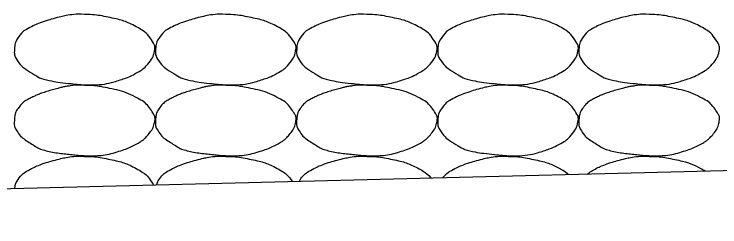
# Model space of a CAD drawing. Extents: x 1671357 to 13005564, y 567358 to 14261451.
# Drawn here: x 12758444.207 to 12758446.72, y 14259927.177 to 14259927.935 of the extents above; entities that cross this region are included whole.
import ezdxf

# ---------------------------------------------------------------- set-up
doc = ezdxf.new("R2010")
doc.units = 0
doc.layers.add('Default', color=7, linetype='Continuous')
doc.layers.add('R_Draft', color=7, linetype='Continuous')

msp = doc.modelspace()

# ---------------------------------------------------------------- linework, layer by layer
at = {"layer": 'Default'}
msp.add_line((12758438.7062, 14259927.1769), (12758456.7994, 14259927.6286), dxfattribs=at)
at = {"layer": 'R_Draft'}
for points in [[(12758444.4582, 14259927.9331), (12758444.4875, 14259927.9335), (12758444.5169, 14259927.9291), (12758444.5821, 14259927.9158), (12758444.615, 14259927.9049), (12758444.6704, 14259927.8752), (12758444.6856, 14259927.8591), (12758444.7066, 14259927.8276), (12758444.71, 14259927.8167), (12758444.7049, 14259927.7883), (12758444.6951, 14259927.7696), (12758444.6709, 14259927.7426), (12758444.6616, 14259927.7355), (12758444.6301, 14259927.7176), (12758444.6102, 14259927.708), (12758444.5599, 14259927.6921), (12758444.5315, 14259927.6849), (12758444.4876, 14259927.6822), (12758444.4729, 14259927.6821), (12758444.4362, 14259927.6845), (12758444.4142, 14259927.6867), (12758444.368, 14259927.6917), (12758444.3441, 14259927.6955), (12758444.3006, 14259927.7056), (12758444.2838, 14259927.7161), (12758444.2464, 14259927.7395), (12758444.2302, 14259927.7516), (12758444.209, 14259927.7841), (12758444.2076, 14259927.7959), (12758444.2092, 14259927.8233), (12758444.2126, 14259927.8396), (12758444.236, 14259927.8707), (12758444.2489, 14259927.8791), (12758444.2774, 14259927.8939), (12758444.2903, 14259927.9004), (12758444.3241, 14259927.9118), (12758444.3439, 14259927.9178), (12758444.3768, 14259927.9264), (12758444.3894, 14259927.9291), (12758444.4208, 14259927.934), (12758444.4397, 14259927.9347), (12758444.4582, 14259927.9331)], [(12758444.9607, 14259927.9331), (12758444.99, 14259927.9335), (12758445.0194, 14259927.9291), (12758445.0845, 14259927.9158), (12758445.1175, 14259927.9049), (12758445.1728, 14259927.8752), (12758445.188, 14259927.8591), (12758445.209, 14259927.8276), (12758445.2124, 14259927.8167), (12758445.2073, 14259927.7883), (12758445.1975, 14259927.7696), (12758445.1733, 14259927.7426), (12758445.1641, 14259927.7355), (12758445.1325, 14259927.7176), (12758445.1127, 14259927.708), (12758445.0623, 14259927.6921), (12758445.0339, 14259927.6849), (12758444.99, 14259927.6822), (12758444.9753, 14259927.6821), (12758444.9386, 14259927.6845), (12758444.9166, 14259927.6867), (12758444.8704, 14259927.6917), (12758444.8465, 14259927.6955), (12758444.803, 14259927.7056), (12758444.7862, 14259927.7161), (12758444.7488, 14259927.7395), (12758444.7326, 14259927.7516), (12758444.7114, 14259927.7841), (12758444.71, 14259927.7959), (12758444.7116, 14259927.8233), (12758444.715, 14259927.8396), (12758444.7384, 14259927.8707), (12758444.7513, 14259927.8791), (12758444.7798, 14259927.8939), (12758444.7927, 14259927.9004), (12758444.8265, 14259927.9118), (12758444.8464, 14259927.9178), (12758444.8792, 14259927.9264), (12758444.8918, 14259927.9291), (12758444.9232, 14259927.934), (12758444.9421, 14259927.9347), (12758444.9607, 14259927.9331)], [(12758445.4631, 14259927.9331), (12758445.4924, 14259927.9335), (12758445.5218, 14259927.9291), (12758445.5869, 14259927.9158), (12758445.6199, 14259927.9049), (12758445.6753, 14259927.8752), (12758445.6904, 14259927.8591), (12758445.7114, 14259927.8276), (12758445.7148, 14259927.8167), (12758445.7097, 14259927.7883), (12758445.6999, 14259927.7696), (12758445.6757, 14259927.7426), (12758445.6665, 14259927.7355), (12758445.6349, 14259927.7176), (12758445.6151, 14259927.708), (12758445.5647, 14259927.6921), (12758445.5363, 14259927.6849), (12758445.4924, 14259927.6822), (12758445.4777, 14259927.6821), (12758445.4411, 14259927.6845), (12758445.4191, 14259927.6867), (12758445.3729, 14259927.6917), (12758445.349, 14259927.6955), (12758445.3055, 14259927.7056), (12758445.2886, 14259927.7161), (12758445.2512, 14259927.7395), (12758445.2351, 14259927.7516), (12758445.2139, 14259927.7841), (12758445.2124, 14259927.7959), (12758445.214, 14259927.8233), (12758445.2174, 14259927.8396), (12758445.2409, 14259927.8707), (12758445.2537, 14259927.8791), (12758445.2822, 14259927.8939), (12758445.2952, 14259927.9004), (12758445.3289, 14259927.9118), (12758445.3488, 14259927.9178), (12758445.3817, 14259927.9264), (12758445.3942, 14259927.9291), (12758445.4256, 14259927.934), (12758445.4445, 14259927.9347), (12758445.4631, 14259927.9331)], [(12758445.9655, 14259927.9331), (12758445.9948, 14259927.9335), (12758446.0242, 14259927.9291), (12758446.0893, 14259927.9158), (12758446.1223, 14259927.9049), (12758446.1777, 14259927.8752), (12758446.1928, 14259927.8591), (12758446.2139, 14259927.8276), (12758446.2172, 14259927.8167), (12758446.2121, 14259927.7883), (12758446.2024, 14259927.7696), (12758446.1782, 14259927.7426), (12758446.1689, 14259927.7355), (12758446.1374, 14259927.7176), (12758446.1175, 14259927.708), (12758446.0671, 14259927.6921), (12758446.0388, 14259927.6849), (12758445.9949, 14259927.6822), (12758445.9801, 14259927.6821), (12758445.9435, 14259927.6845), (12758445.9215, 14259927.6867), (12758445.8753, 14259927.6917), (12758445.8514, 14259927.6955), (12758445.8079, 14259927.7056), (12758445.791, 14259927.7161), (12758445.7536, 14259927.7395), (12758445.7375, 14259927.7516), (12758445.7163, 14259927.7841), (12758445.7148, 14259927.7959), (12758445.7164, 14259927.8233), (12758445.7198, 14259927.8396), (12758445.7433, 14259927.8707), (12758445.7561, 14259927.8791), (12758445.7846, 14259927.8939), (12758445.7976, 14259927.9004), (12758445.8314, 14259927.9118), (12758445.8512, 14259927.9178), (12758445.8841, 14259927.9264), (12758445.8967, 14259927.9291), (12758445.928, 14259927.934), (12758445.9469, 14259927.9347), (12758445.9655, 14259927.9331)], [(12758446.4679, 14259927.9331), (12758446.4972, 14259927.9335), (12758446.5266, 14259927.9291), (12758446.5917, 14259927.9158), (12758446.6247, 14259927.9049), (12758446.6801, 14259927.8752), (12758446.6952, 14259927.8591), (12758446.7163, 14259927.8276), (12758446.7197, 14259927.8167), (12758446.7146, 14259927.7883), (12758446.7048, 14259927.7696), (12758446.6806, 14259927.7426), (12758446.6713, 14259927.7355), (12758446.6398, 14259927.7176), (12758446.6199, 14259927.708), (12758446.5695, 14259927.6921), (12758446.5412, 14259927.6849), (12758446.4973, 14259927.6822), (12758446.4825, 14259927.6821), (12758446.4459, 14259927.6845), (12758446.4239, 14259927.6867), (12758446.3777, 14259927.6917), (12758446.3538, 14259927.6955), (12758446.3103, 14259927.7056), (12758446.2934, 14259927.7161), (12758446.256, 14259927.7395), (12758446.2399, 14259927.7516), (12758446.2187, 14259927.7841), (12758446.2172, 14259927.7959), (12758446.2188, 14259927.8233), (12758446.2222, 14259927.8396), (12758446.2457, 14259927.8707), (12758446.2585, 14259927.8791), (12758446.2871, 14259927.8939), (12758446.3, 14259927.9004), (12758446.3338, 14259927.9118), (12758446.3536, 14259927.9178), (12758446.3865, 14259927.9264), (12758446.3991, 14259927.9291), (12758446.4304, 14259927.934), (12758446.4494, 14259927.9347), (12758446.4679, 14259927.9331)], [(12758444.4582, 14259927.6805), (12758444.4875, 14259927.6809), (12758444.5169, 14259927.6765), (12758444.5463, 14259927.6705), (12758444.5821, 14259927.6632), (12758444.615, 14259927.6523), (12758444.6483, 14259927.6345), (12758444.6704, 14259927.6226), (12758444.6856, 14259927.6065), (12758444.7003, 14259927.5845), (12758444.7066, 14259927.575), (12758444.71, 14259927.5641), (12758444.7083, 14259927.5545), (12758444.7049, 14259927.5357), (12758444.6951, 14259927.517), (12758444.6803, 14259927.5005), (12758444.6709, 14259927.49), (12758444.6616, 14259927.4829), (12758444.6503, 14259927.4765), (12758444.6301, 14259927.465), (12758444.6102, 14259927.4554), (12758444.5883, 14259927.4485), (12758444.5599, 14259927.4395), (12758444.5315, 14259927.4323), (12758444.5022, 14259927.4305), (12758444.4876, 14259927.4295), (12758444.4729, 14259927.4295), (12758444.4582, 14259927.4305), (12758444.4362, 14259927.4319), (12758444.4142, 14259927.4341), (12758444.3922, 14259927.4365), (12758444.368, 14259927.4391), (12758444.3441, 14259927.4429), (12758444.3202, 14259927.4485), (12758444.3006, 14259927.453), (12758444.2838, 14259927.4635), (12758444.2662, 14259927.4745), (12758444.2464, 14259927.4869), (12758444.2302, 14259927.499), (12758444.2162, 14259927.5205), (12758444.209, 14259927.5315), (12758444.2076, 14259927.5433), (12758444.2082, 14259927.5545), (12758444.2092, 14259927.5707), (12758444.2126, 14259927.587), (12758444.2242, 14259927.6025), (12758444.236, 14259927.6181), (12758444.2489, 14259927.6265), (12758444.2642, 14259927.6345), (12758444.2774, 14259927.6413), (12758444.2903, 14259927.6478), (12758444.3042, 14259927.6525), (12758444.3241, 14259927.6592), (12758444.3439, 14259927.6652), (12758444.3642, 14259927.6705), (12758444.3768, 14259927.6738), (12758444.3894, 14259927.6765), (12758444.4022, 14259927.6785), (12758444.4208, 14259927.6814), (12758444.4397, 14259927.6821), (12758444.4582, 14259927.6805)], [(12758444.9607, 14259927.6805), (12758444.99, 14259927.6809), (12758445.0194, 14259927.6765), (12758445.0487, 14259927.6705), (12758445.0845, 14259927.6632), (12758445.1175, 14259927.6523), (12758445.1507, 14259927.6345), (12758445.1728, 14259927.6226), (12758445.188, 14259927.6065), (12758445.2027, 14259927.5845), (12758445.209, 14259927.575), (12758445.2124, 14259927.5641), (12758445.2107, 14259927.5545), (12758445.2073, 14259927.5357), (12758445.1975, 14259927.517), (12758445.1827, 14259927.5005), (12758445.1733, 14259927.49), (12758445.1641, 14259927.4829), (12758445.1527, 14259927.4765), (12758445.1325, 14259927.465), (12758445.1127, 14259927.4554), (12758445.0907, 14259927.4485), (12758445.0623, 14259927.4395), (12758445.0339, 14259927.4323), (12758445.0047, 14259927.4305), (12758444.99, 14259927.4295), (12758444.9753, 14259927.4295), (12758444.9607, 14259927.4305), (12758444.9386, 14259927.4319), (12758444.9166, 14259927.4341), (12758444.8947, 14259927.4365), (12758444.8704, 14259927.4391), (12758444.8465, 14259927.4429), (12758444.8227, 14259927.4485), (12758444.803, 14259927.453), (12758444.7862, 14259927.4635), (12758444.7686, 14259927.4745), (12758444.7488, 14259927.4869), (12758444.7326, 14259927.499), (12758444.7186, 14259927.5205), (12758444.7114, 14259927.5315), (12758444.71, 14259927.5433), (12758444.7106, 14259927.5545), (12758444.7116, 14259927.5707), (12758444.715, 14259927.587), (12758444.7266, 14259927.6025), (12758444.7384, 14259927.6181), (12758444.7513, 14259927.6265), (12758444.7666, 14259927.6345), (12758444.7798, 14259927.6413), (12758444.7927, 14259927.6478), (12758444.8066, 14259927.6525), (12758444.8265, 14259927.6592), (12758444.8464, 14259927.6652), (12758444.8667, 14259927.6705), (12758444.8792, 14259927.6738), (12758444.8918, 14259927.6765), (12758444.9047, 14259927.6785), (12758444.9232, 14259927.6814), (12758444.9421, 14259927.6821), (12758444.9607, 14259927.6805)], [(12758445.4631, 14259927.6805), (12758445.4924, 14259927.6809), (12758445.5218, 14259927.6765), (12758445.5511, 14259927.6705), (12758445.5869, 14259927.6632), (12758445.6199, 14259927.6523), (12758445.6531, 14259927.6345), (12758445.6753, 14259927.6226), (12758445.6904, 14259927.6065), (12758445.7051, 14259927.5845), (12758445.7114, 14259927.575), (12758445.7148, 14259927.5641), (12758445.7131, 14259927.5545), (12758445.7097, 14259927.5357), (12758445.6999, 14259927.517), (12758445.6851, 14259927.5005), (12758445.6757, 14259927.49), (12758445.6665, 14259927.4829), (12758445.6551, 14259927.4765), (12758445.6349, 14259927.465), (12758445.6151, 14259927.4554), (12758445.5931, 14259927.4485), (12758445.5647, 14259927.4395), (12758445.5363, 14259927.4323), (12758445.5071, 14259927.4305), (12758445.4924, 14259927.4295), (12758445.4777, 14259927.4295), (12758445.4631, 14259927.4305), (12758445.4411, 14259927.4319), (12758445.4191, 14259927.4341), (12758445.3971, 14259927.4365), (12758445.3729, 14259927.4391), (12758445.349, 14259927.4429), (12758445.3251, 14259927.4485), (12758445.3055, 14259927.453), (12758445.2886, 14259927.4635), (12758445.2711, 14259927.4745), (12758445.2512, 14259927.4869), (12758445.2351, 14259927.499), (12758445.2211, 14259927.5205), (12758445.2139, 14259927.5315), (12758445.2124, 14259927.5433), (12758445.2131, 14259927.5545), (12758445.214, 14259927.5707), (12758445.2174, 14259927.587), (12758445.2291, 14259927.6025), (12758445.2409, 14259927.6181), (12758445.2537, 14259927.6265), (12758445.2691, 14259927.6345), (12758445.2822, 14259927.6413), (12758445.2952, 14259927.6478), (12758445.3091, 14259927.6525), (12758445.3289, 14259927.6592), (12758445.3488, 14259927.6652), (12758445.3691, 14259927.6705), (12758445.3817, 14259927.6738), (12758445.3942, 14259927.6765), (12758445.4071, 14259927.6785), (12758445.4256, 14259927.6814), (12758445.4445, 14259927.6821), (12758445.4631, 14259927.6805)], [(12758445.9655, 14259927.6805), (12758445.9948, 14259927.6809), (12758446.0242, 14259927.6765), (12758446.0893, 14259927.6632), (12758446.1223, 14259927.6523), (12758446.1777, 14259927.6226), (12758446.1928, 14259927.6065), (12758446.2139, 14259927.575), (12758446.2172, 14259927.5641), (12758446.2121, 14259927.5357), (12758446.2024, 14259927.517), (12758446.1782, 14259927.49), (12758446.1689, 14259927.4829), (12758446.1374, 14259927.465), (12758446.1175, 14259927.4554), (12758446.0671, 14259927.4395), (12758446.0388, 14259927.4323), (12758445.9949, 14259927.4295), (12758445.9801, 14259927.4295), (12758445.9435, 14259927.4319), (12758445.9215, 14259927.4341), (12758445.8753, 14259927.4391), (12758445.8514, 14259927.4429), (12758445.8079, 14259927.453), (12758445.791, 14259927.4635), (12758445.7536, 14259927.4869), (12758445.7375, 14259927.499), (12758445.7163, 14259927.5315), (12758445.7148, 14259927.5433), (12758445.7164, 14259927.5707), (12758445.7198, 14259927.587), (12758445.7433, 14259927.6181), (12758445.7561, 14259927.6265), (12758445.7846, 14259927.6413), (12758445.7976, 14259927.6478), (12758445.8314, 14259927.6592), (12758445.8512, 14259927.6652), (12758445.8841, 14259927.6738), (12758445.8967, 14259927.6765), (12758445.928, 14259927.6814), (12758445.9469, 14259927.6821), (12758445.9655, 14259927.6805)], [(12758446.4679, 14259927.6805), (12758446.4972, 14259927.6809), (12758446.5266, 14259927.6765), (12758446.5559, 14259927.6705), (12758446.5917, 14259927.6632), (12758446.6247, 14259927.6523), (12758446.6579, 14259927.6345), (12758446.6801, 14259927.6226), (12758446.6952, 14259927.6065), (12758446.7099, 14259927.5845), (12758446.7163, 14259927.575), (12758446.7197, 14259927.5641), (12758446.7179, 14259927.5545), (12758446.7146, 14259927.5357), (12758446.7048, 14259927.517), (12758446.6899, 14259927.5005), (12758446.6806, 14259927.49), (12758446.6713, 14259927.4829), (12758446.6599, 14259927.4765), (12758446.6398, 14259927.465), (12758446.6199, 14259927.4554), (12758446.5979, 14259927.4485), (12758446.5695, 14259927.4395), (12758446.5412, 14259927.4323), (12758446.5119, 14259927.4305), (12758446.4973, 14259927.4295), (12758446.4825, 14259927.4295), (12758446.4679, 14259927.4305), (12758446.4459, 14259927.4319), (12758446.4239, 14259927.4341), (12758446.4019, 14259927.4365), (12758446.3777, 14259927.4391), (12758446.3538, 14259927.4429), (12758446.3299, 14259927.4485), (12758446.3103, 14259927.453), (12758446.2934, 14259927.4635), (12758446.2759, 14259927.4745), (12758446.256, 14259927.4869), (12758446.2399, 14259927.499), (12758446.2259, 14259927.5205), (12758446.2187, 14259927.5315), (12758446.2172, 14259927.5433), (12758446.2179, 14259927.5545), (12758446.2188, 14259927.5707), (12758446.2222, 14259927.587), (12758446.2339, 14259927.6025), (12758446.2457, 14259927.6181), (12758446.2585, 14259927.6265), (12758446.2739, 14259927.6345), (12758446.2871, 14259927.6413), (12758446.3, 14259927.6478), (12758446.3139, 14259927.6525), (12758446.3338, 14259927.6592), (12758446.3536, 14259927.6652), (12758446.3739, 14259927.6705), (12758446.3865, 14259927.6738), (12758446.3991, 14259927.6765), (12758446.4119, 14259927.6785), (12758446.4304, 14259927.6814), (12758446.4494, 14259927.6821), (12758446.4679, 14259927.6805)], [(12758444.2096, 14259927.3146), (12758444.2115, 14259927.3265), (12758444.2156, 14259927.3385), (12758444.236, 14259927.3655), (12758444.2489, 14259927.3739), (12758444.2774, 14259927.3887), (12758444.2903, 14259927.3952), (12758444.3241, 14259927.4066), (12758444.3439, 14259927.4126), (12758444.3768, 14259927.4212), (12758444.3894, 14259927.4239), (12758444.4208, 14259927.4288), (12758444.4397, 14259927.4295), (12758444.4582, 14259927.4279)], [(12758444.4582, 14259927.4279), (12758444.4875, 14259927.4283), (12758444.5169, 14259927.4239), (12758444.5821, 14259927.4106), (12758444.615, 14259927.3997), (12758444.6704, 14259927.37), (12758444.6856, 14259927.3539), (12758444.7013, 14259927.3303), (12758444.7023, 14259927.3286), (12758444.7032, 14259927.3269)], [(12758444.7149, 14259927.3272), (12758444.7174, 14259927.3349), (12758444.7211, 14259927.3425), (12758444.7384, 14259927.3655), (12758444.7513, 14259927.3739), (12758444.7798, 14259927.3887), (12758444.7927, 14259927.3952), (12758444.8265, 14259927.4066), (12758444.8464, 14259927.4126), (12758444.8792, 14259927.4212), (12758444.8918, 14259927.4239), (12758444.9232, 14259927.4288), (12758444.9421, 14259927.4295), (12758444.9607, 14259927.4279)], [(12758444.9607, 14259927.4279), (12758444.99, 14259927.4283), (12758445.0194, 14259927.4239), (12758445.0845, 14259927.4106), (12758445.1175, 14259927.3997), (12758445.1703, 14259927.3714), (12758445.1844, 14259927.3576), (12758445.1976, 14259927.3393)], [(12758445.2227, 14259927.3399), (12758445.2245, 14259927.3433), (12758445.2266, 14259927.3466), (12758445.2409, 14259927.3655), (12758445.2537, 14259927.3739), (12758445.2822, 14259927.3887), (12758445.2952, 14259927.3952), (12758445.3289, 14259927.4066), (12758445.3488, 14259927.4126), (12758445.3817, 14259927.4212), (12758445.3942, 14259927.4239), (12758445.4256, 14259927.4288), (12758445.4445, 14259927.4295), (12758445.4631, 14259927.4279)], [(12758445.4631, 14259927.4279), (12758445.4924, 14259927.4283), (12758445.5218, 14259927.4239), (12758445.5869, 14259927.4106), (12758445.6199, 14259927.3997), (12758445.668, 14259927.3739), (12758445.6798, 14259927.364), (12758445.6904, 14259927.3516)], [(12758445.7337, 14259927.3527), (12758445.7449, 14259927.3665), (12758445.7571, 14259927.3744), (12758445.7846, 14259927.3887), (12758445.7976, 14259927.3952), (12758445.8314, 14259927.4066), (12758445.8512, 14259927.4126), (12758445.8841, 14259927.4212), (12758445.8967, 14259927.4239), (12758445.928, 14259927.4288), (12758445.9469, 14259927.4295), (12758445.9655, 14259927.4279)], [(12758445.9655, 14259927.4279), (12758445.9948, 14259927.4283), (12758446.0242, 14259927.4239), (12758446.0893, 14259927.4106), (12758446.1223, 14259927.3997), (12758446.1651, 14259927.3767), (12758446.1735, 14259927.3708), (12758446.181, 14259927.3639)], [(12758446.2486, 14259927.3656), (12758446.2563, 14259927.3721), (12758446.2647, 14259927.3771), (12758446.2871, 14259927.3887), (12758446.3, 14259927.3952), (12758446.3338, 14259927.4066), (12758446.3536, 14259927.4126), (12758446.3865, 14259927.4212), (12758446.3991, 14259927.4239), (12758446.4304, 14259927.4288), (12758446.4494, 14259927.4295), (12758446.4679, 14259927.4279)], [(12758446.4679, 14259927.4279), (12758446.4972, 14259927.4283), (12758446.5266, 14259927.4239), (12758446.5917, 14259927.4106), (12758446.6247, 14259927.3997), (12758446.6614, 14259927.38), (12758446.6646, 14259927.3781), (12758446.6678, 14259927.376)]]:
    msp.add_open_spline(points, degree=3, dxfattribs=at)

doc.saveas('drawing.dxf')
